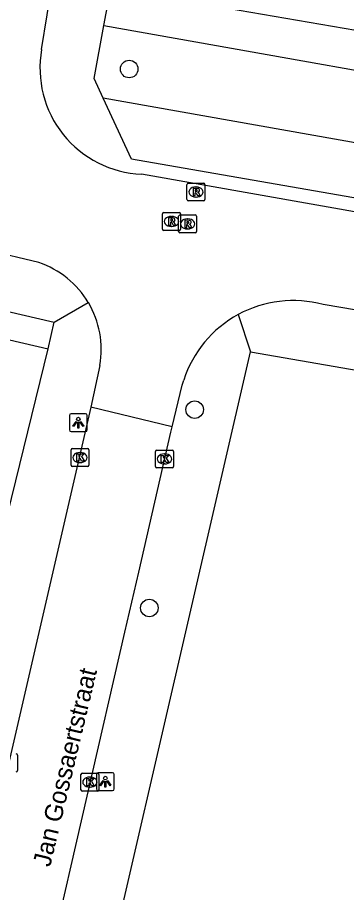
# Model space of a CAD drawing. Extents: x 163686 to 164493, y 382719 to 383870.
# Drawn here: x 163904.73 to 163923.07, y 383367.98 to 383416.81 of the extents above; entities that cross this region are included whole.
import ezdxf

# ---------------------------------------------------------------- set-up
doc = ezdxf.new("R2010")
doc.units = 0
for name, color, linetype in [('IMGEO_Boom', 7, 'Continuous'), ('IMGEO_Groenvoorziening', 7, 'Continuous'), ('IMGEO_Kolk', 7, 'Continuous'), ('IMGEO_Lichtpunt', 7, 'Continuous'), ('IMGEO_Openbare_ruimte_label', 7, 'Continuous'), ('IMGEO_Pand', 7, 'Continuous'), ('IMGEO_Rijbaan_lokaal_open', 7, 'Continuous'), ('IMGEO_Rioolput', 7, 'Continuous'), ('IMGEO_Voetpad_open', 7, 'Continuous')]:
    doc.layers.add(name, color=color, linetype=linetype)

msp = doc.modelspace()

# ---------------------------------------------------------------- linework, layer by layer
at = {"layer": 'IMGEO_Boom'}
for centre in [(163910.957, 383413.931), (163914.606, 383394.924), (163912.076, 383383.856)]:
    msp.add_circle(centre, 0.489, dxfattribs=at)
at = {"layer": 'IMGEO_Groenvoorziening'}
msp.add_lwpolyline([(163934.153, 383407.929), (163909.51, 383412.309)], dxfattribs=at)
at = {"layer": 'IMGEO_Kolk'}
for p, q in [((163907.712, 383391.825), (163907.712, 383392.677)), ((163907.787, 383392.751), (163908.639, 383392.751)), ((163908.2, 383392.531), (163908.225, 383392.531)), ((163908.713, 383392.677), (163908.713, 383391.825)), ((163912.424, 383391.745), (163912.424, 383392.597)), ((163912.499, 383392.671), (163913.351, 383392.671)), ((163912.912, 383392.451), (163912.937, 383392.451)), ((163913.425, 383392.597), (163913.425, 383391.745)), ((163908.223, 383391.971), (163908.198, 383391.971)), ((163912.935, 383391.891), (163912.91, 383391.891)), ((163908.639, 383391.751), (163907.787, 383391.751)), ((163913.351, 383391.671), (163912.499, 383391.671)), ((163904.73, 383375.637), (163904.73, 383374.785)), ((163908.267, 383373.711), (163908.267, 383374.563)), ((163908.342, 383374.637), (163909.194, 383374.637)), ((163908.755, 383374.417), (163908.78, 383374.417)), ((163909.268, 383374.563), (163909.268, 383373.711)), ((163908.778, 383373.857), (163908.753, 383373.857)), ((163909.194, 383373.637), (163908.342, 383373.637))]:
    msp.add_line(p, q, dxfattribs=at)
for points in [[(163907.712, 383391.825), (163907.712, 383392.677)], [(163907.787, 383392.751), (163908.639, 383392.751)], [(163908.033, 383392.451), (163908.156, 383392.451), (163908.156, 383392.3), (163908.286, 383392.451), (163908.45, 383392.451), (163908.304, 383392.3), (163908.457, 383392.051), (163908.305, 383392.051), (163908.22, 383392.215), (163908.156, 383392.148), (163908.156, 383392.051), (163908.033, 383392.051), (163908.033, 383392.451)], [(163908.713, 383392.677), (163908.713, 383391.825)], [(163912.424, 383391.745), (163912.424, 383392.597)], [(163912.499, 383392.671), (163913.351, 383392.671)], [(163912.745, 383392.371), (163912.868, 383392.371), (163912.868, 383392.22), (163912.998, 383392.371), (163913.162, 383392.371), (163913.016, 383392.22), (163913.169, 383391.971), (163913.017, 383391.971), (163912.932, 383392.135), (163912.868, 383392.068), (163912.868, 383391.971), (163912.745, 383391.971), (163912.745, 383392.371)], [(163913.425, 383392.597), (163913.425, 383391.745)], [(163908.639, 383391.751), (163907.787, 383391.751)], [(163913.351, 383391.671), (163912.499, 383391.671)], [(163904.73, 383375.637), (163904.73, 383374.785)], [(163908.267, 383373.711), (163908.267, 383374.563)], [(163908.342, 383374.637), (163909.194, 383374.637)], [(163908.588, 383374.337), (163908.711, 383374.337), (163908.711, 383374.186), (163908.841, 383374.337), (163909.005, 383374.337), (163908.859, 383374.186), (163909.012, 383373.937), (163908.86, 383373.937), (163908.775, 383374.101), (163908.711, 383374.034), (163908.711, 383373.937), (163908.588, 383373.937), (163908.588, 383374.337)], [(163909.268, 383374.563), (163909.268, 383373.711)], [(163909.194, 383373.637), (163908.342, 383373.637)]]:
    msp.add_lwpolyline(points, dxfattribs=at)
for centre, start, end in [((163907.789, 383392.675), 91.552, 178.448), ((163907.789, 383392.675), 91.552, 178.448), ((163908.637, 383392.675), 1.552, 88.448), ((163908.637, 383392.675), 1.552, 88.448), ((163912.501, 383392.595), 91.552, 178.448), ((163912.501, 383392.595), 91.552, 178.448), ((163913.349, 383392.595), 1.552, 88.448), ((163913.349, 383392.595), 1.552, 88.448), ((163907.789, 383391.827), 181.552, 268.448), ((163907.789, 383391.827), 181.552, 268.448), ((163908.637, 383391.827), 271.552, 358.448), ((163908.637, 383391.827), 271.552, 358.448), ((163912.501, 383391.747), 181.552, 268.448), ((163912.501, 383391.747), 181.552, 268.448), ((163913.349, 383391.747), 271.552, 358.448), ((163913.349, 383391.747), 271.552, 358.448), ((163904.654, 383375.635), 1.552, 88.448), ((163904.654, 383375.635), 1.552, 88.448), ((163904.654, 383374.787), 271.552, 358.448), ((163904.654, 383374.787), 271.552, 358.448), ((163908.344, 383374.561), 91.552, 178.448), ((163908.344, 383374.561), 91.552, 178.448), ((163909.192, 383374.561), 1.552, 88.448), ((163909.192, 383374.561), 1.552, 88.448), ((163908.344, 383373.713), 181.552, 268.448), ((163908.344, 383373.713), 181.552, 268.448), ((163909.192, 383373.713), 271.552, 358.448), ((163909.192, 383373.713), 271.552, 358.448)]:
    msp.add_arc(centre, 0.0765, start, end, dxfattribs=at)
for centre, major_axis, ratio, start_param, end_param in [((163908.199, 383392.251), (-0.387, 0.002), 0.722429, 4.712389, 7.853982), ((163908.224, 383392.251), (-0.39, 0.002), 0.717154, 1.570796, 4.712389), ((163912.911, 383392.171), (-0.387, 0.002), 0.722429, 4.712389, 7.853982), ((163912.936, 383392.171), (-0.39, 0.002), 0.717154, 1.570796, 4.712389), ((163908.754, 383374.137), (-0.387, 0.002), 0.722429, 4.712389, 7.853982), ((163908.779, 383374.137), (-0.39, 0.002), 0.717154, 1.570796, 4.712389)]:
    msp.add_ellipse(centre, major_axis=major_axis, ratio=ratio, start_param=start_param, end_param=end_param, dxfattribs=at)
at = {"layer": 'IMGEO_Lichtpunt'}
for p, q in [((163907.625, 383394.602), (163907.625, 383393.795)), ((163907.625, 383394.602), (163907.625, 383393.795)), ((163908.527, 383394.697), (163907.719, 383394.697)), ((163908.527, 383394.697), (163907.719, 383394.697)), ((163908.621, 383393.795), (163908.621, 383394.602)), ((163908.621, 383393.795), (163908.621, 383394.602)), ((163907.719, 383393.701), (163908.527, 383393.701)), ((163907.719, 383393.701), (163908.527, 383393.701)), ((163909.125, 383374.563), (163909.125, 383373.756)), ((163909.125, 383374.563), (163909.125, 383373.756)), ((163910.027, 383374.658), (163909.219, 383374.658)), ((163910.027, 383374.658), (163909.219, 383374.658)), ((163910.121, 383373.756), (163910.121, 383374.563)), ((163910.121, 383373.756), (163910.121, 383374.563)), ((163909.219, 383373.662), (163910.027, 383373.662)), ((163909.219, 383373.662), (163910.027, 383373.662))]:
    msp.add_line(p, q, dxfattribs=at)
for points in [[(163907.999, 383394.266), (163908.038, 383394.238), (163907.85, 383393.976), (163907.812, 383394.003), (163907.999, 383394.266)], [(163908.101, 383394.218), (163908.148, 383394.218), (163908.148, 383393.896), (163908.101, 383393.896), (163908.101, 383394.218)], [(163908.211, 383394.238), (163908.249, 383394.265), (163908.436, 383394.003), (163908.397, 383393.975), (163908.211, 383394.238)], [(163909.499, 383374.227), (163909.538, 383374.199), (163909.35, 383373.937), (163909.312, 383373.964), (163909.499, 383374.227)], [(163909.601, 383374.179), (163909.648, 383374.179), (163909.648, 383373.857), (163909.601, 383373.857), (163909.601, 383374.179)], [(163909.711, 383374.199), (163909.749, 383374.226), (163909.936, 383373.964), (163909.897, 383373.936), (163909.711, 383374.199)]]:
    msp.add_lwpolyline(points, dxfattribs=at)
for centre in [(163908.124, 383394.4), (163909.624, 383374.361)]:
    msp.add_circle(centre, 0.0994, dxfattribs=at)
for centre, start, end in [((163907.719, 383394.602), 90, 180), ((163907.719, 383394.602), 90, 180), ((163908.527, 383394.602), 0, 90), ((163908.527, 383394.602), 0, 90), ((163907.719, 383393.795), 180, 270), ((163907.719, 383393.795), 180, 270), ((163908.527, 383393.795), 270, 0), ((163908.527, 383393.795), 270, 360), ((163909.219, 383374.563), 90, 180), ((163909.219, 383374.563), 90, 180), ((163910.027, 383374.563), 0, 90), ((163910.027, 383374.563), 0, 90), ((163909.219, 383373.756), 180, 270), ((163909.219, 383373.756), 180, 270), ((163910.027, 383373.756), 270, 0), ((163910.027, 383373.756), 270, 360)]:
    msp.add_arc(centre, 0.0946, start, end, dxfattribs=at)
at = {"layer": 'IMGEO_Pand'}
for points in [[(163900.52, 383399.696), (163906.435, 383398.321)], [(163903.95, 383388.146), (163906.435, 383398.321)]]:
    msp.add_lwpolyline(points, dxfattribs=at)
at = {"layer": 'IMGEO_Rijbaan_lokaal_open'}
for points in [[(163906.073, 383415.027), (163906.707, 383418.906)], [(163924.47, 383405.788), (163911.646, 383408.06)], [(163905.911, 383403.137), (163903.102, 383403.799)], [(163923.618, 383400.483), (163921.76, 383400.793)], [(163909.321, 383397.395), (163908.819, 383395.067)], [(163913.354, 383393.969), (163913.908, 383396.293), (163913.996, 383396.57)], [(163908.819, 383395.067), (163904.084, 383374.498)], [(163913.354, 383393.969), (163908.819, 383395.067)], [(163903.008, 383348.996), (163903.248, 383350.007), (163904.046, 383353.505), (163905.734, 383360.846), (163906.504, 383364.194), (163910.714, 383382.502), (163911.484, 383385.85), (163913.281, 383393.665), (163913.354, 383393.969)]]:
    msp.add_lwpolyline(points, dxfattribs=at)
for centre, radius, start, end in [((163911.905, 383413.979), 5.925, 169.8151, 267.4985), ((163904.269, 383398.28), 5.127, 30.6936, 71.3233), ((163904.268, 383398.277), 5.13, 350.0978, 30.7105), ((163920.097, 383394.605), 6.408, 74.9592, 118.5562), ((163920.1, 383394.599), 6.414, 118.5536, 162.1034)]:
    msp.add_arc(centre, radius, start, end, dxfattribs=at)
at = {"layer": 'IMGEO_Rioolput'}
for p, q in [((163914.178, 383406.644), (163914.178, 383407.496)), ((163914.253, 383407.57), (163915.105, 383407.57)), ((163915.179, 383407.496), (163915.179, 383406.644)), ((163914.666, 383407.35), (163914.691, 383407.35)), ((163915.105, 383406.57), (163914.253, 383406.57)), ((163914.689, 383406.79), (163914.664, 383406.79)), ((163912.813, 383405), (163912.813, 383405.852)), ((163912.888, 383405.926), (163913.74, 383405.926)), ((163913.301, 383405.706), (163913.326, 383405.706)), ((163913.713, 383404.864), (163913.713, 383405.716)), ((163913.788, 383405.79), (163914.64, 383405.79)), ((163913.814, 383405.852), (163913.814, 383405)), ((163914.201, 383405.57), (163914.226, 383405.57)), ((163914.714, 383405.716), (163914.714, 383404.864)), ((163913.324, 383405.146), (163913.299, 383405.146)), ((163913.74, 383404.926), (163912.888, 383404.926)), ((163914.64, 383404.79), (163913.788, 383404.79)), ((163914.224, 383405.01), (163914.199, 383405.01))]:
    msp.add_line(p, q, dxfattribs=at)
for points in [[(163914.178, 383406.644), (163914.178, 383407.496)], [(163914.253, 383407.57), (163915.105, 383407.57)], [(163915.179, 383407.496), (163915.179, 383406.644)], [(163914.767, 383407.268), (163914.515, 383407.27), (163914.515, 383406.87)], [(163914.515, 383406.87), (163914.639, 383406.87), (163914.639, 383407.032), (163914.65, 383407.032)], [(163914.693, 383407.189), (163914.639, 383407.189), (163914.639, 383407.108)], [(163914.639, 383407.108), (163914.691, 383407.108)], [(163914.697, 383407.003), (163914.768, 383406.87), (163914.908, 383406.87), (163914.843, 383406.996)], [(163915.105, 383406.57), (163914.253, 383406.57)], [(163912.813, 383405), (163912.813, 383405.852)], [(163912.888, 383405.926), (163913.74, 383405.926)], [(163913.402, 383405.624), (163913.15, 383405.626), (163913.15, 383405.226)], [(163913.328, 383405.545), (163913.274, 383405.545), (163913.274, 383405.464)], [(163913.713, 383404.864), (163913.713, 383405.716)], [(163913.788, 383405.79), (163914.64, 383405.79)], [(163913.814, 383405.852), (163913.814, 383405)], [(163914.714, 383405.716), (163914.714, 383404.864)], [(163913.15, 383405.226), (163913.274, 383405.226), (163913.274, 383405.388), (163913.285, 383405.388)], [(163913.274, 383405.464), (163913.326, 383405.464)], [(163913.332, 383405.359), (163913.403, 383405.226), (163913.543, 383405.226), (163913.478, 383405.352)], [(163914.302, 383405.488), (163914.05, 383405.49), (163914.05, 383405.09)], [(163914.05, 383405.09), (163914.174, 383405.09), (163914.174, 383405.252), (163914.185, 383405.252)], [(163914.228, 383405.409), (163914.174, 383405.409), (163914.174, 383405.328)], [(163914.174, 383405.328), (163914.226, 383405.328)], [(163914.232, 383405.223), (163914.303, 383405.09), (163914.443, 383405.09), (163914.378, 383405.216)], [(163913.74, 383404.926), (163912.888, 383404.926)], [(163914.64, 383404.79), (163913.788, 383404.79)]]:
    msp.add_lwpolyline(points, dxfattribs=at)
for centre, radius, start, end in [((163914.255, 383407.494), 0.0765, 91.552, 178.448), ((163914.255, 383407.494), 0.0765, 91.552, 178.448), ((163915.103, 383407.494), 0.0765, 1.552, 88.448), ((163915.103, 383407.494), 0.0765, 1.552, 88.448), ((163914.649, 383406.979), 0.0533, 26.0293, 88.6989), ((163914.675, 383407.297), 0.19, 274.7715, 282.9687), ((163914.699, 383407.093), 0.0964, 77.0061, 93.1865), ((163914.713, 383407.15), 0.0378, 276.6634, 79.6772), ((163914.766, 383407.158), 0.109, 350.3612, 89.416), ((163914.764, 383407.158), 0.112, 277.5842, 350.9817), ((163914.748, 383406.943), 0.108, 29.5134, 73.7905), ((163914.255, 383406.646), 0.0765, 181.552, 268.448), ((163914.255, 383406.646), 0.0765, 181.552, 268.448), ((163915.103, 383406.646), 0.0765, 271.552, 358.448), ((163915.103, 383406.646), 0.0765, 271.552, 358.448), ((163912.89, 383405.85), 0.0765, 91.552, 178.448), ((163912.89, 383405.85), 0.0765, 91.552, 178.448), ((163913.334, 383405.449), 0.0964, 77.0061, 93.1865), ((163913.348, 383405.506), 0.0378, 276.6634, 79.6772), ((163913.401, 383405.514), 0.109, 350.3612, 89.416), ((163913.79, 383405.714), 0.0765, 91.552, 178.448), ((163913.79, 383405.714), 0.0765, 91.552, 178.448), ((163913.738, 383405.85), 0.0765, 1.552, 88.448), ((163913.738, 383405.85), 0.0765, 1.552, 88.448), ((163914.638, 383405.714), 0.0765, 1.552, 88.448), ((163914.638, 383405.714), 0.0765, 1.552, 88.448), ((163913.284, 383405.335), 0.0533, 26.0293, 88.6989), ((163913.31, 383405.653), 0.19, 274.7715, 282.9687), ((163913.399, 383405.514), 0.112, 277.5842, 350.9817), ((163913.383, 383405.299), 0.108, 29.5134, 73.7905), ((163914.184, 383405.199), 0.0533, 26.0293, 88.6989), ((163914.21, 383405.517), 0.19, 274.7715, 282.9687), ((163914.234, 383405.313), 0.0964, 77.0061, 93.1865), ((163914.248, 383405.37), 0.0378, 276.6634, 79.6772), ((163914.301, 383405.378), 0.109, 350.3612, 89.416), ((163914.299, 383405.378), 0.112, 277.5842, 350.9817), ((163914.283, 383405.163), 0.108, 29.5134, 73.7905), ((163912.89, 383405.002), 0.0765, 181.552, 268.448), ((163912.89, 383405.002), 0.0765, 181.552, 268.448), ((163913.79, 383404.866), 0.0765, 181.552, 268.448), ((163913.79, 383404.866), 0.0765, 181.552, 268.448), ((163913.738, 383405.002), 0.0765, 271.552, 358.448), ((163913.738, 383405.002), 0.0765, 271.552, 358.448), ((163914.638, 383404.866), 0.0765, 271.552, 358.448), ((163914.638, 383404.866), 0.0765, 271.552, 358.448)]:
    msp.add_arc(centre, radius, start, end, dxfattribs=at)
for centre, major_axis, ratio, start_param, end_param in [((163914.665, 383407.07), (-0.387, 0.002), 0.722429, 4.712389, 7.853982), ((163914.69, 383407.07), (-0.39, 0.002), 0.717154, 1.570796, 4.712389), ((163913.3, 383405.426), (-0.387, 0.002), 0.722429, 4.712389, 7.853982), ((163913.325, 383405.426), (-0.39, 0.002), 0.717154, 1.570796, 4.712389), ((163914.2, 383405.29), (-0.387, 0.002), 0.722429, 4.712389, 7.853982), ((163914.225, 383405.29), (-0.39, 0.002), 0.717154, 1.570796, 4.712389)]:
    msp.add_ellipse(centre, major_axis=major_axis, ratio=ratio, start_param=start_param, end_param=end_param, dxfattribs=at)
at = {"layer": 'IMGEO_Voetpad_open'}
for points in [[(163909.547, 383416.365), (163909.926, 383418.451)], [(163970.084, 383408.049), (163941.446, 383413.092), (163934.653, 383414.182), (163909.926, 383418.451)], [(163909.51, 383412.309), (163909.009, 383413.398), (163909.547, 383416.365)], [(163909.547, 383416.365), (163934.864, 383411.866)], [(163854.563, 383411.946), (163906.774, 383399.807)], [(163933.621, 383404.98), (163911.076, 383408.908), (163909.51, 383412.309)], [(163906.774, 383399.807), (163908.678, 383400.897)], [(163917.034, 383400.233), (163917.712, 383398.152)], [(163906.435, 383398.321), (163906.774, 383399.807)], [(163905.989, 383347.327), (163917.712, 383398.152)], [(163917.712, 383398.152), (164018.273, 383380.708)]]:
    msp.add_lwpolyline(points, dxfattribs=at)

# ---------------------------------------------------------------- texts
at = {"layer": 'IMGEO_Openbare_ruimte_label'}
msp.add_text('Jan Gossaertstraat', height=1, rotation=76.5889, dxfattribs=at).set_placement((163906.546, 383369.363))

doc.saveas('drawing.dxf')
